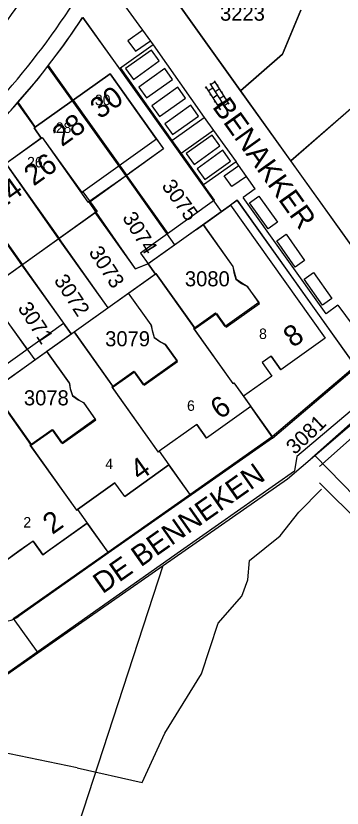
# Model space of a CAD drawing. Extents: x 148816 to 151297, y 399515 to 402500.
# Drawn here: x 150941.8 to 150980.7, y 400719.3 to 400813.9 of the extents above; entities that cross this region are included whole.
import ezdxf

# ---------------------------------------------------------------- set-up
doc = ezdxf.new("R2010")
doc.units = 0
for name, color, linetype in [('B01 Hoofdgebouw  [D] Norm', 7, 'Continuous'), ('B01 Hoofdgebouw  [T] Norm', 7, 'Continuous'), ('B01 hoofgebouw', 7, 'Continuous'), ('B07 Tussenmuur  [T] Norm', 7, 'Continuous'), ('G01 perceelsgrens', 7, 'Continuous'), ('S02 Open verharding  Norm', 7, 'Continuous'), ('T01 Muur  [D] Gem', 7, 'Continuous'), ('T04 Haag heg  [D] Gem', 7, 'Continuous'), ('T09 Insteek water  [D] Norm', 7, 'Continuous'), ('T09 Insteek water  [T] Norm', 7, 'Continuous'), ('V00 Kant verharding algemeen  [T] Norm', 7, 'Continuous'), ('V00 Kant verharding algemeen secundair  [T] Gem', 7, 'Continuous'), ('Z01 perceelnummer', 7, 'Continuous'), ('Z02 huisnummer', 7, 'Continuous'), ('Z02 Huisnummer  [Tekst] Norm', 7, 'Continuous'), ('Z06 straatnaam', 7, 'Continuous')]:
    doc.layers.add(name, color=color, linetype=linetype)

msp = doc.modelspace()

# ---------------------------------------------------------------- linework, layer by layer
at = {"layer": 'B01 Hoofdgebouw  [D] Norm'}
for p, q in [((150964.122, 400788.979), (150967.69, 400783.971)), ((150963.108, 400776.648), (150958.493, 400783.121)), ((150967.69, 400783.971), (150967.788, 400783.278)), ((150967.788, 400783.278), (150968.049, 400782.469)), ((150968.049, 400782.469), (150968.729, 400781.959)), ((150968.729, 400781.959), (150969.352, 400781.64)), ((150969.352, 400781.64), (150970.765, 400779.663)), ((150957.935, 400777.014), (150955.236, 400780.8)), ((150970.765, 400779.663), (150966.779, 400776.814)), ((150963.108, 400776.648), (150965.616, 400778.441)), ((150966.779, 400776.814), (150965.616, 400778.441)), ((150957.935, 400777.014), (150958.033, 400776.321)), ((150953.339, 400769.682), (150948.723, 400776.156)), ((150958.033, 400776.321), (150958.294, 400775.512)), ((150958.294, 400775.512), (150958.974, 400775.002)), ((150958.974, 400775.002), (150959.597, 400774.683)), ((150959.597, 400774.683), (150961.01, 400772.706)), ((150948.165, 400770.049), (150945.466, 400773.835)), ((150961.01, 400772.706), (150957.024, 400769.857)), ((150953.339, 400769.682), (150955.861, 400771.484)), ((150957.024, 400769.857), (150955.861, 400771.484)), ((150948.165, 400770.049), (150948.263, 400769.356)), ((150967.784, 400770.098), (150968.946, 400768.47)), ((150943.569, 400762.716), (150938.952, 400769.192)), ((150948.263, 400769.356), (150948.524, 400768.547)), ((150948.524, 400768.547), (150949.204, 400768.037)), ((150949.204, 400768.037), (150949.827, 400767.718)), ((150949.827, 400767.718), (150951.24, 400765.741)), ((150951.24, 400765.741), (150947.254, 400762.892)), ((150943.569, 400762.716), (150946.091, 400764.519)), ((150947.254, 400762.892), (150946.091, 400764.519))]:
    msp.add_line(p, q, dxfattribs=at)
msp.add_lwpolyline([(150958.572, 400799.18), (150959.4, 400798.047), (150950.628, 400791.691), (150951.457, 400790.527), (150924.803, 400771.536), (150923.962, 400772.693)], dxfattribs=at)
at = {"layer": 'B01 Hoofdgebouw  [T] Norm'}
for p, q in [((150953.009, 400806.988), (150943.961, 400800.52)), ((150958.572, 400799.18), (150953.009, 400806.988)), ((150943.961, 400800.52), (150944.806, 400799.295)), ((150944.806, 400799.295), (150918.42, 400780.495)), ((150958.572, 400799.18), (150949.764, 400792.904)), ((150949.764, 400792.904), (150950.628, 400791.691)), ((150963.324, 400788.411), (150967.396, 400791.312)), ((150967.396, 400791.312), (150978.717, 400775.423)), ((150978.717, 400775.423), (150973.426, 400771.649)), ((150972.265, 400773.277), (150971.189, 400772.514)), ((150972.265, 400773.277), (150973.426, 400771.649)), ((150968.946, 400768.47), (150969.817, 400767.249)), ((150969.817, 400767.249), (150964.53, 400763.476)), ((150963.369, 400765.104), (150958.884, 400761.907)), ((150963.369, 400765.104), (150964.53, 400763.476)), ((150958.884, 400761.907), (150960.045, 400760.279)), ((150954.763, 400756.515), (150960.045, 400760.279)), ((150949.117, 400754.956), (150953.604, 400758.145)), ((150954.763, 400756.515), (150953.604, 400758.145)), ((150949.117, 400754.956), (150950.276, 400753.326)), ((150945.62, 400750), (150950.276, 400753.326)), ((150943.821, 400751.175), (150942.176, 400750)), ((150943.821, 400751.175), (150944.66, 400750)), ((150942.176, 400750), (150939.106, 400747.807)), ((150944.66, 400750), (150944.984, 400749.546)), ((150944.984, 400749.546), (150945.62, 400750))]:
    msp.add_line(p, q, dxfattribs=at)
msp.add_lwpolyline([(150971.189, 400772.514), (150972.34, 400770.892), (150968.946, 400768.47)], dxfattribs=at)
at = {"layer": 'B01 hoofgebouw'}
for points in [[(150928.867, 400774.422), (150924.79, 400771.527), (150918.42, 400780.495), (150944.806, 400799.295), (150943.961, 400800.52), (150953.009, 400806.988), (150959.392, 400798.03), (150955.321, 400795.127)], [(150928.867, 400774.422), (150951.329, 400790.507), (150950.461, 400791.723), (150955.321, 400795.127)], [(150967.396, 400791.312), (150978.717, 400775.423), (150973.426, 400771.649), (150972.265, 400773.277), (150971.189, 400772.514), (150972.34, 400770.892), (150968.946, 400768.47), (150969.817, 400767.249), (150964.53, 400763.476), (150963.369, 400765.104), (150958.884, 400761.907), (150960.045, 400760.279), (150954.763, 400756.515), (150953.604, 400758.145), (150949.117, 400754.956), (150950.276, 400753.326), (150944.984, 400749.546), (150943.821, 400751.175), (150939.106, 400747.807), (150933.583, 400755.538)], [(150964.127, 400788.981), (150967.396, 400791.312)], [(150970.871, 400779.568), (150969.456, 400781.543), (150968.866, 400781.92), (150968.112, 400782.425), (150967.876, 400783.3), (150967.71, 400783.98), (150964.127, 400788.981)], [(150938.962, 400769.2), (150943.637, 400762.666), (150946.163, 400764.461), (150947.321, 400762.831), (150951.315, 400765.668), (150949.904, 400767.645), (150949.302, 400768.001), (150948.567, 400768.521), (150948.306, 400769.377), (150948.177, 400770.065), (150945.476, 400773.849), (150948.721, 400776.165), (150953.391, 400769.613), (150955.915, 400771.412), (150957.075, 400769.784), (150961.065, 400772.627), (150959.654, 400774.605), (150959.045, 400774.949), (150958.32, 400775.476), (150958.065, 400776.338), (150957.927, 400777.024), (150955.227, 400780.809), (150958.402, 400783.076), (150958.483, 400783.134), (150963.19, 400776.573), (150965.718, 400778.366), (150966.874, 400776.735), (150970.871, 400779.568)]]:
    msp.add_lwpolyline(points, dxfattribs=at)
at = {"layer": 'B07 Tussenmuur  [T] Norm'}
for p, q in [((150948.591, 400803.83), (150955.002, 400794.86)), ((150940.564, 400796.272), (150946.947, 400787.313)), ((150936.165, 400793.139), (150942.549, 400784.179))]:
    msp.add_line(p, q, dxfattribs=at)
for points in [[(150944.806, 400799.295), (150944.921, 400799.374), (150949.65, 400792.823), (150949.764, 400792.904)], [(150963.108, 400776.648), (150962.986, 400776.561), (150967.662, 400770.012), (150967.784, 400770.098)], [(150953.339, 400769.682), (150953.217, 400769.595), (150958.762, 400761.82), (150958.884, 400761.907)], [(150943.569, 400762.716), (150943.447, 400762.629), (150948.995, 400754.87), (150949.117, 400754.956)]]:
    msp.add_lwpolyline(points, dxfattribs=at)
at = {"layer": 'G01 perceelsgrens'}
for points in [[(150968.609, 400804.971), (150954.24, 400825.114), (150956.119, 400829.555), (150957.92, 400834.225), (150959.736, 400839.16)], [(150975.813, 400814.586), (150973.591, 400809.317), (150968.609, 400804.971)], [(150945.546, 400807.861), (150947.51, 400810.43), (150949.75, 400813.7), (150966.302, 400790.531)], [(150942.014, 400803.587), (150944.46, 400806.44), (150945.546, 400807.861)], [(150945.546, 400807.861), (150954.857, 400794.858), (150960.73, 400786.554)], [(150974.593, 400796.588), (150968.609, 400804.971)], [(150938.202, 400799.537), (150941.21, 400802.65), (150942.014, 400803.587)], [(150942.014, 400803.587), (150944.074, 400800.601), (150943.961, 400800.52), (150944.806, 400799.295), (150944.92, 400799.376), (150950.348, 400791.642), (150950.461, 400791.723), (150951.329, 400790.507), (150951.215, 400790.425), (150955.995, 400783.702)], [(150974.593, 400796.588), (150981.817, 400802.873)], [(150938.202, 400799.537), (150946.835, 400787.302), (150952.76, 400779.049)], [(150988.451, 400777.273), (150974.593, 400796.588)], [(150934.255, 400795.761), (150942.455, 400784.178), (150948.37, 400775.916)], [(150930.116, 400792.265), (150938.068, 400781.048), (150944.021, 400772.812)], [(150966.302, 400790.531), (150968.194, 400791.88), (150982.29, 400772.07)], [(150960.73, 400786.554), (150966.302, 400790.531)], [(150957.544, 400784.28), (150960.73, 400786.554)], [(150955.995, 400783.702), (150957.544, 400784.28)], [(150957.544, 400784.28), (150958.402, 400783.076)], [(150952.76, 400779.049), (150958.402, 400783.076)], [(150958.402, 400783.076), (150958.483, 400783.134), (150963.19, 400776.573), (150963.068, 400776.487), (150967.662, 400770.012), (150967.784, 400770.098), (150972.37, 400763.66)], [(150948.72, 400776.166), (150952.76, 400779.049)], [(150944.021, 400772.812), (150948.37, 400775.916)], [(150948.37, 400775.916), (150948.72, 400776.166)], [(150948.72, 400776.166), (150953.391, 400769.613), (150953.269, 400769.526), (150958.762, 400761.82), (150958.884, 400761.907), (150962.553, 400756.762)], [(150939.583, 400769.644), (150944.021, 400772.812)], [(150972.37, 400763.66), (150982.29, 400772.07)], [(150938.962, 400769.2), (150943.637, 400762.666), (150943.515, 400762.58), (150948.995, 400754.87), (150949.117, 400754.956), (150952.737, 400749.865)], [(150977.456, 400761.412), (150985.188, 400767.997)], [(150962.553, 400756.762), (150972.37, 400763.66)], [(150959.349, 400748.283), (150974.189, 400758.629), (150977.456, 400761.412)], [(150977.456, 400761.412), (151000, 400738.315)], [(150952.737, 400749.865), (150962.553, 400756.762)], [(150941.45, 400741.95), (150942.04, 400742.35), (150952.737, 400749.865)], [(150943.305, 400699.077), (150959.349, 400748.283)], [(150944.376, 400737.844), (150959.349, 400748.283)], [(150941.45, 400741.95), (150944.376, 400737.844)], [(150937.327, 400732.93), (150944.376, 400737.844)]]:
    msp.add_lwpolyline(points, dxfattribs=at)
at = {"layer": 'S02 Open verharding  Norm'}
for p, q in [((150964.936, 400805.814), (150966.704, 400803.028)), ((150965.523, 400806.009), (150965.016, 400805.688)), ((150965.443, 400806.136), (150967.211, 400803.349)), ((150964.51, 400805.366), (150964.383, 400805.286)), ((150964.429, 400805.493), (150966.197, 400802.706)), ((150965.284, 400805.265), (150964.778, 400804.944)), ((150966.059, 400805.165), (150965.552, 400804.843)), ((150965.791, 400805.587), (150965.917, 400805.667)), ((150965.045, 400804.522), (150964.919, 400804.441)), ((150965.82, 400804.421), (150965.313, 400804.1)), ((150966.595, 400804.32), (150966.088, 400803.999)), ((150966.327, 400804.742), (150966.453, 400804.823)), ((150966.862, 400803.898), (150966.989, 400803.979)), ((150965.581, 400803.677), (150965.455, 400803.597)), ((150965.849, 400803.255), (150966.356, 400803.577)), ((150967.13, 400803.476), (150966.624, 400803.154)), ((150966.117, 400802.833), (150965.99, 400802.753))]:
    msp.add_line(p, q, dxfattribs=at)
at = {"layer": 'T01 Muur  [D] Gem'}
for p, q in [((150963.324, 400788.411), (150957.558, 400784.302)), ((150957.558, 400784.302), (150958.43, 400783.078)), ((150958.43, 400783.078), (150931.787, 400764.085))]:
    msp.add_line(p, q, dxfattribs=at)
at = {"layer": 'T04 Haag heg  [D] Gem'}
for p, q in [((150973.591, 400809.317), (150975.813, 400814.586)), ((150994.051, 400813.502), (150974.593, 400796.588)), ((150968.609, 400804.971), (150973.591, 400809.317)), ((150948.591, 400803.83), (150945.643, 400807.968)), ((150944.056, 400800.588), (150941.972, 400803.514)), ((150959.941, 400787.928), (150955.002, 400794.86)), ((150956.035, 400783.716), (150951.345, 400790.446)), ((150952.779, 400779.05), (150946.947, 400787.313)), ((150947.475, 400777.2), (150942.549, 400784.179)), ((150957.558, 400784.302), (150956.035, 400783.716)), ((150943.111, 400774.089), (150938.143, 400781.04)), ((150972.47, 400763.532), (150969.817, 400767.249)), ((150962.645, 400756.631), (150960.045, 400760.279)), ((150952.652, 400750), (150950.276, 400753.326))]:
    msp.add_line(p, q, dxfattribs=at)
at = {"layer": 'T09 Insteek water  [D] Norm'}
msp.add_line((150986.194, 400750), (150978.046, 400758.152), dxfattribs=at)
at = {"layer": 'T09 Insteek water  [T] Norm'}
for p, q in [((150975.55, 400754.642), (150978.282, 400757.375)), ((150973.325, 400751.808), (150975.55, 400754.642)), ((150969.683, 400748.872), (150973.325, 400751.808)), ((150969.48, 400746.544), (150969.683, 400748.872)), ((150968.772, 400744.621), (150969.48, 400746.544)), ((150965.94, 400741.382), (150968.772, 400744.621)), ((150963.917, 400735.309), (150965.94, 400741.382)), ((150959.567, 400728.223), (150963.917, 400735.309)), ((150956.835, 400722.352), (150959.567, 400728.223)), ((150949.083, 400724.09), (150939.822, 400726.021)), ((150949.083, 400724.09), (150956.835, 400722.352))]:
    msp.add_line(p, q, dxfattribs=at)
for points in [[(150978.043, 400760.09), (150991.949, 400772.482), (151000, 400779.675)], [(150977.122, 400761.129), (150989.508, 400772.108), (150991.606, 400774.059)]]:
    msp.add_lwpolyline(points, dxfattribs=at)
at = {"layer": 'V00 Kant verharding algemeen  [T] Norm'}
for p, q in [((150954.13, 400825.226), (150990.558, 400774.209)), ((150949.735, 400813.705), (150954.128, 400807.59)), ((150954.25, 400807.676), (150960.398, 400799.032)), ((150960.398, 400799.032), (150964.264, 400801.786)), ((150964.264, 400801.786), (150965.378, 400800.238)), ((150965.378, 400800.238), (150961.509, 400797.48)), ((150960.398, 400799.032), (150961.509, 400797.48)), ((150961.509, 400797.48), (150964.171, 400793.736)), ((150968.056, 400796.495), (150964.171, 400793.736)), ((150970.345, 400793.245), (150968.056, 400796.495)), ((150966.657, 400794.801), (150968.387, 400796.026)), ((150967.572, 400793.524), (150966.657, 400794.801)), ((150969.297, 400794.733), (150967.572, 400793.524)), ((150965.489, 400791.881), (150964.171, 400793.736)), ((150970.345, 400793.245), (150968.917, 400792.228)), ((150968.214, 400791.895), (150967.396, 400791.312)), ((150982.397, 400771.973), (150968.214, 400791.895)), ((150978.816, 400778.335), (150968.917, 400792.228)), ((150980.207, 400779.363), (150978.816, 400778.335)), ((150980.207, 400779.363), (150983.012, 400775.567)), ((150932.735, 400766.692), (150947.469, 400777.196)), ((150948.382, 400775.915), (150947.469, 400777.196)), ((150990.558, 400774.209), (150975.329, 400761.276)), ((150972.404, 400763.485), (150982.434, 400772.004)), ((150972.404, 400763.485), (150953.203, 400750)), ((150975.329, 400761.276), (150975.062, 400759.57)), ((150961.443, 400750), (150975.062, 400759.57)), ((150937.384, 400733.095), (150961.443, 400750)), ((150953.203, 400750), (150942.112, 400742.211))]:
    msp.add_line(p, q, dxfattribs=at)
for points in [[(150952.095, 400818.738), (150952.52, 400818.273), (150958.171, 400810.461), (150954.128, 400807.59)], [(150956.922, 400812.187), (150955.146, 400810.948), (150956.057, 400809.685), (150957.836, 400810.924)], [(150965.489, 400791.881), (150956.646, 400785.58), (150957.558, 400784.302)]]:
    msp.add_lwpolyline(points, dxfattribs=at)
for centre, radius, start, end in [((150871.865, 400864.724), 84.322, 318.60446, 334.71605), ((150871.757, 400864.988), 86.153, 317.75466, 333.77162), ((150872.8, 400864.451), 90.306, 310.35261, 329.58745), ((150873.008, 400864.099), 91.796, 310.8896, 326.70355), ((150940.107, 400745.029), 3.458, 214.1161, 305.43581)]:
    msp.add_arc(centre, radius, start, end, dxfattribs=at)
at = {"layer": 'V00 Kant verharding algemeen secundair  [T] Gem'}
for p, q in [((150958.171, 400810.461), (150964.264, 400801.786)), ((150965.378, 400800.238), (150968.056, 400796.495))]:
    msp.add_line(p, q, dxfattribs=at)
for points in [[(150955.796, 400806.322), (150958.891, 400808.528), (150957.972, 400809.818), (150954.877, 400807.612)], [(150957.371, 400804.112), (150960.466, 400806.318), (150959.547, 400807.608), (150956.452, 400805.402)], [(150958.936, 400801.892), (150962.031, 400804.098), (150961.112, 400805.388), (150958.017, 400803.182)], [(150960.47, 400799.736), (150963.565, 400801.942), (150962.646, 400803.232), (150959.551, 400801.026)], [(150963.04, 400796.163), (150966.135, 400798.369), (150965.216, 400799.659), (150962.121, 400797.453)], [(150964.322, 400794.367), (150967.417, 400796.573), (150966.498, 400797.863), (150963.403, 400795.657)], [(150971.88, 400788.475), (150969.666, 400791.584), (150970.78, 400792.378), (150972.994, 400789.269)], [(150975.141, 400783.916), (150972.927, 400787.025), (150974.041, 400787.819), (150976.255, 400784.71)], [(150978.399, 400779.341), (150976.185, 400782.45), (150977.299, 400783.244), (150979.513, 400780.135)]]:
    msp.add_lwpolyline(points, close=True, dxfattribs=at)

# ---------------------------------------------------------------- texts
at = {"layer": 'Z01 perceelnummer'}
for s, p in [('3223', (150966.15, 400813.332)), ('3080', (150961.954, 400781.608)), ('3079', (150952.431, 400774.446)), ('3078', (150942.727, 400767.392))]:
    msp.add_text(s, height=1.8, dxfattribs=at).set_placement(p)
for s, rotation, p in [('3075', 305.77061, (150959.103, 400793.576)), ('3074', 301.67132, (150954.421, 400789.821)), ('3073', 303.00706, (150950.406, 400785.691)), ('3072', 303.13428, (150946.256, 400782.318)), ('3071', 303.1656, (150941.922, 400779.016)), ('3081', 43.24451, (150975.071, 400761.422))]:
    msp.add_text(s, height=1.8, rotation=rotation, dxfattribs=at).set_placement(p)
at = {"layer": 'Z02 huisnummer'}
for s, rotation, p in [('30', 35.5177, (150951.79, 400801.507)), ('28', 35.47104, (150947.263, 400798.22)), ('26', 35.47104, (150943.886, 400793.512)), ('24', 35.47104, (150939.771, 400790.59)), ('8', 35.5177, (150974.859, 400774.205)), ('6', 35.47104, (150966.141, 400765.638)), ('4', 35.47104, (150956.542, 400758.301)), ('2', 35.5177, (150946.125, 400751.898))]:
    msp.add_text(s, height=2.5, rotation=rotation, dxfattribs=at).set_placement(p)
at = {"layer": 'Z02 Huisnummer  [Tekst] Norm'}
for s, p in [('30', (150951.208, 400803.242)), ('28', (150946.533, 400799.931)), ('26', (150943.105, 400795.812)), ('8', (150970.811, 400775.318)), ('6', (150962.208, 400766.732)), ('4', (150952.443, 400759.774)), ('2', (150942.659, 400752.803))]:
    msp.add_text(s, height=1.25, dxfattribs=at).set_placement(p)
at = {"layer": 'Z06 straatnaam'}
for s, rotation, p in [('BENAKKER', 305.5177, (150965.154, 400803.031)), ('DE BENNEKEN', 35.10469, (150952.118, 400744.814))]:
    msp.add_text(s, height=2.5, rotation=rotation, dxfattribs=at).set_placement(p)

doc.saveas('drawing.dxf')
